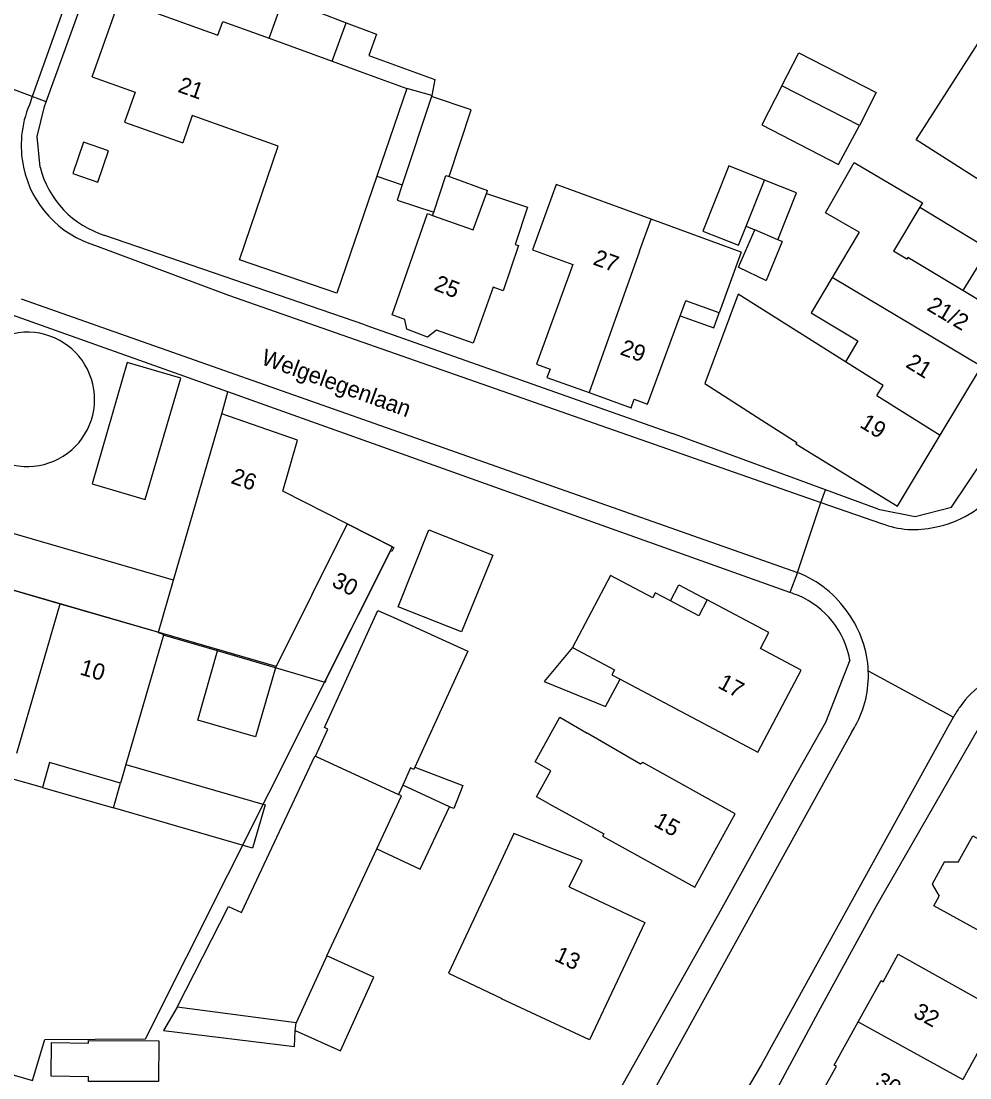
# Model space of a CAD drawing. Extents: x 194485 to 197793, y 468269 to 470822.
# Drawn here: x 195250.7 to 195320.4, y 469683 to 469760.7 of the extents above; entities that cross this region are included whole.
import ezdxf

# ---------------------------------------------------------------- set-up
doc = ezdxf.new("R2010")
doc.units = 0
for name, color, linetype in [('BGT begrenzing pand op maaiveld onder overbouw', 7, 'Continuous'), ('BGT grensvlak gebouwinstallatie plus 1', 7, 'Continuous'), ('BGT grensvlak overig bouwwerk uitbreiding populatie', 7, 'Continuous'), ('BGT grensvlak pand deel overbouw', 7, 'Continuous'), ('BGT grensvlak pand min 1', 7, 'Continuous'), ('BGT grensvlak pand op maaiveld', 7, 'Continuous'), ('BGT grensvlak pand op maaiveld LR', 7, 'Continuous'), ('BGT grensvlak wegdeel', 7, 'Continuous'), ('BGT tekst huisnummerreeks', 7, 'Continuous'), ('BGT tekst huisnummerreeks min 1', 7, 'Continuous'), ('BGT tekst openbare ruimte label weg', 7, 'Continuous')]:
    doc.layers.add(name, color=color, linetype=linetype)

msp = doc.modelspace()

# ---------------------------------------------------------------- linework, layer by layer
at = {"layer": 'BGT begrenzing pand op maaiveld onder overbouw'}
msp.add_lwpolyline([(195257.965, 469704.708), (195252.752, 469706.221), (195252.222, 469704.394)], dxfattribs=at)
at = {"layer": 'BGT grensvlak gebouwinstallatie plus 1'}
for p, q in [((195268.891, 469759.485), (195269.935, 469762.368)), ((195272.534, 469761.395), (195274.56, 469760.61)), ((195280.847, 469755.196), (195278.698, 469748.703)), ((195280.87, 469755.265), (195280.847, 469755.196)), ((195302.711, 469750.101), (195300.803, 469745.31)), ((195305.346, 469749.051), (195302.711, 469750.101)), ((195276.826, 469749.344), (195278.698, 469748.703)), ((195281.009, 469746.701), (195281.898, 469749.387)), ((195281.898, 469749.387), (195282.135, 469749.319)), ((195282.135, 469749.319), (195282.289, 469749.275)), ((195282.289, 469749.275), (195284.96, 469748.302)), ((195278.698, 469748.703), (195278.329, 469747.588)), ((195303.993, 469745.656), (195305.346, 469749.051)), ((195307.703, 469748.113), (195305.346, 469749.051)), ((195278.329, 469747.588), (195281.009, 469746.701)), ((195284.89, 469748.064), (195284.96, 469748.302)), ((195306.332, 469744.671), (195307.703, 469748.113)), ((195280.927, 469746.453), (195281.009, 469746.701)), ((195300.803, 469745.31), (195303.437, 469744.26)), ((195303.437, 469744.26), (195303.993, 469745.656)), ((195303.993, 469745.656), (195304.628, 469745.403)), ((195299.141, 469739.083), (195301.615, 469738.193)), ((195301.615, 469738.193), (195302.012, 469739.295)), ((195291.205, 469714.687), (195289.143, 469712.176)), ((195289.143, 469712.176), (195293.652, 469710.338)), ((195293.652, 469710.338), (195294.723, 469712.356)), ((195282.161, 469702.969), (195278.728, 469704.574)), ((195280.021, 469698.399), (195282.161, 469702.969)), ((195276.828, 469699.894), (195280.021, 469698.399)), ((195276.603, 469690.436), (195273.135, 469692.011)), ((195274.151, 469685.025), (195276.603, 469690.436)), ((195262.141, 469688.243), (195261.134, 469686.529)), ((195270.826, 469686.534), (195270.893, 469687.076)), ((195261.134, 469686.529), (195270.762, 469685.34)), ((195270.762, 469685.34), (195270.826, 469686.534)), ((195270.826, 469686.534), (195274.151, 469685.025))]:
    msp.add_line(p, q, dxfattribs=at)
for points in [[(195306.627, 469755.995), (195307.867, 469758.41), (195313.566, 469755.494), (195312.329, 469753.077)], [(195282.135, 469749.319), (195283.761, 469754.232), (195280.847, 469755.196)], [(195316.761, 469747.062), (195321.806, 469744.01), (195319.94, 469740.926)], [(195274.648, 469723.774), (195278.077, 469722.035), (195277.932, 469721.75), (195277.834, 469721.799), (195273.076, 469712.326), (195273.017, 469712.124), (195269.361, 469713.191)], [(195298.418, 469718.115), (195299.042, 469719.291), (195301.133, 469718.181)], [(195269.361, 469713.191), (195267.908, 469708.123), (195263.651, 469709.344), (195265.11, 469714.432)], [(195279.628, 469705.883), (195283.14, 469704.536), (195282.49, 469702.843), (195282.161, 469702.969)]]:
    msp.add_lwpolyline(points, dxfattribs=at)
at = {"layer": 'BGT grensvlak overig bouwwerk uitbreiding populatie'}
msp.add_lwpolyline([(195254.459, 469749.551), (195256.3, 469748.915), (195257.089, 469751.198), (195255.248, 469751.834), (195254.459, 469749.551)], dxfattribs=at)
at = {"layer": 'BGT grensvlak pand deel overbouw'}
msp.add_line((195252.222, 469704.394), (195257.441, 469702.902), dxfattribs=at)
at = {"layer": 'BGT grensvlak pand min 1'}
msp.add_lwpolyline([(195176.483, 469704.624), (195251.486, 469682.839), (195252.408, 469685.859), (195259.808, 469685.91), (195277.978, 469722.085), (195274.648, 469723.774), (195269.414, 469713.296), (195186.02, 469737.488), (195176.483, 469704.624)], dxfattribs=at)
at = {"layer": 'BGT grensvlak pand op maaiveld'}
for p, q in [((195273.546, 469757.811), (195274.56, 469760.61)), ((195268.891, 469759.485), (195273.546, 469757.811)), ((195279.036, 469755.802), (195276.826, 469749.344)), ((195280.87, 469755.265), (195279.036, 469755.802)), ((195312.329, 469753.077), (195306.627, 469755.995)), ((195276.826, 469749.344), (195273.883, 469740.742)), ((195316.761, 469747.062), (195314.82, 469743.824)), ((195280.549, 469746.587), (195280.927, 469746.453)), ((195303.622, 469743.766), (195297, 469746.181)), ((195303.424, 469742.651), (195304.628, 469745.403)), ((195306.332, 469744.671), (195304.628, 469745.403)), ((195312.295, 469745.217), (195310.316, 469741.892)), ((195306.64, 469744.538), (195305.455, 469741.662)), ((195306.64, 469744.538), (195306.332, 469744.671)), ((195303.622, 469743.766), (195302.012, 469739.295)), ((195303.424, 469742.651), (195305.455, 469741.662)), ((195299.141, 469739.083), (195299.547, 469740.182)), ((195302.012, 469739.295), (195299.547, 469740.182)), ((195318.262, 469730.305), (195321.293, 469735.353)), ((195261.877, 469719.647), (195265.413, 469731.88)), ((195315.123, 469725.075), (195318.262, 469730.305)), ((195274.648, 469723.774), (195269.361, 469713.191)), ((195246.427, 469719.965), (195253.517, 469717.908)), ((195260.766, 469715.805), (195261.877, 469719.647)), ((195294.017, 469719.987), (195291.205, 469714.687)), ((195297.115, 469718.343), (195294.017, 469719.987)), ((195300.509, 469717.006), (195298.418, 469718.115)), ((195301.133, 469718.181), (195300.509, 469717.006)), ((195253.517, 469717.908), (195260.766, 469715.805)), ((195283.06, 469715.837), (195278.385, 469717.674)), ((195278.074, 469716.883), (195283.511, 469714.405)), ((195261.125, 469715.596), (195258.366, 469706.09)), ((195265.11, 469714.432), (195261.125, 469715.596)), ((195269.361, 469713.191), (195265.11, 469714.432)), ((195283.511, 469714.405), (195279.628, 469705.883)), ((195291.205, 469714.687), (195294.303, 469713.043)), ((195252.222, 469704.394), (195249.798, 469705.087)), ((195257.441, 469702.902), (195257.965, 469704.708)), ((195278.728, 469704.574), (195278.415, 469703.888)), ((195273.135, 469692.011), (195276.828, 469699.894)), ((195273.135, 469692.011), (195270.893, 469687.076)), ((195270.893, 469687.076), (195262.141, 469688.243)), ((195252.865, 469683.164), (195252.901, 469685.636)), ((195252.901, 469685.636), (195255.612, 469685.597)), ((195255.604, 469683.124), (195252.865, 469683.164))]:
    msp.add_line(p, q, dxfattribs=at)
for points in [[(195255.886, 469756.645), (195257.903, 469762.331), (195265.117, 469759.7), (195265.498, 469760.706), (195268.891, 469759.485)], [(195274.56, 469760.61), (195276.809, 469759.795), (195276.24, 469758.224), (195281.099, 469756.464), (195280.87, 469755.265)], [(195316.492, 469752.024), (195321.068, 469759.133), (195330.377, 469753.347), (195329.736, 469752.333), (195332.218, 469750.755), (195328.257, 469744.508), (195316.492, 469752.024)], [(195255.886, 469756.645), (195259.048, 469755.523), (195258.265, 469753.318), (195262.542, 469751.801)], [(195306.627, 469755.995), (195305.149, 469753.116), (195310.776, 469750.211), (195312.329, 469753.077)], [(195273.883, 469740.742), (195266.731, 469743.199), (195269.554, 469751.561), (195263.249, 469753.815), (195262.542, 469751.801)], [(195312.295, 469745.217), (195309.831, 469746.653), (195311.936, 469750.348), (195316.957, 469747.389), (195316.761, 469747.062)], [(195297, 469746.181), (195290.018, 469748.727), (195288.267, 469743.926), (195291.245, 469742.84)], [(195284.89, 469748.064), (195287.897, 469747.055), (195287.005, 469744.326), (195287.239, 469744.239), (195286.122, 469740.91), (195285.387, 469741.194), (195283.903, 469737.069), (195281.214, 469738.012), (195280.538, 469737.507), (195279.041, 469738.1), (195278.893, 469738.8), (195277.941, 469739.136), (195280.549, 469746.587)], [(195280.927, 469746.453), (195283.897, 469745.399), (195284.89, 469748.064)], [(195319.94, 469740.926), (195315.881, 469743.371), (195315.799, 469743.235), (195314.82, 469743.824)], [(195291.245, 469742.84), (195288.564, 469735.516), (195289.562, 469735.159), (195289.338, 469734.538), (195292.438, 469733.429)], [(195310.316, 469741.892), (195308.763, 469739.284), (195312.209, 469737.233), (195311.287, 469735.685)], [(195311.287, 469735.685), (195303.398, 469740.669), (195300.945, 469734.087), (195305.132, 469731.414)], [(195321.293, 469735.353), (195323.391, 469738.848), (195319.94, 469740.926)], [(195292.438, 469733.429), (195295.537, 469732.32), (195295.763, 469732.94), (195296.742, 469732.588), (195299.141, 469739.083)], [(195274.648, 469723.774), (195269.909, 469726.177), (195270.976, 469729.926), (195265.413, 469731.88)], [(195305.132, 469731.414), (195307.712, 469729.766), (195307.655, 469729.674), (195315.123, 469725.075)], [(195278.385, 469717.674), (195280.639, 469723.347), (195285.345, 469721.481), (195283.06, 469715.837)], [(195298.418, 469718.115), (195297.307, 469718.705), (195297.115, 469718.343)], [(195305.037, 469714.604), (195305.66, 469715.778), (195301.133, 469718.181)], [(195272.32, 469706.685), (195273.23, 469708.682), (195272.981, 469708.798), (195276.908, 469717.415), (195278.074, 469716.883)], [(195294.723, 469712.356), (195304.843, 469706.986), (195308.04, 469713.01), (195305.037, 469714.604)], [(195294.303, 469713.043), (195294.111, 469712.681), (195294.723, 469712.356)], [(195289.451, 469703.224), (195288.572, 469703.707), (195289.622, 469705.609), (195288.472, 469706.278), (195290.283, 469709.558), (195292.3, 469708.384)], [(195289.451, 469703.224), (195293.518, 469700.989), (195293.428, 469700.824), (195300.206, 469697.061), (195303.184, 469702.45), (195296.393, 469706.238), (195296.227, 469706.099), (195292.3, 469708.384)], [(195266.875, 469695.204), (195272.273, 469706.707), (195272.32, 469706.685)], [(195258.366, 469706.09), (195268.6, 469703.121), (195267.675, 469699.933), (195257.441, 469702.902)], [(195279.628, 469705.883), (195279.553, 469705.719), (195279.302, 469705.833), (195278.728, 469704.574)], [(195276.828, 469699.894), (195278.648, 469703.781), (195278.415, 469703.888)], [(195290.959, 469697.087), (195291.925, 469699.019), (195286.901, 469701.013), (195286.115, 469699.327), (195282.1, 469690.728), (195286.015, 469688.887), (195286.002, 469688.86)], [(195319.594, 469698.913), (195320.663, 469700.84), (195324.423, 469698.753), (195324.859, 469699.54), (195332.248, 469695.44)], [(195319.594, 469698.913), (195318.565, 469698.896), (195317.67, 469697.283), (195318.2, 469696.401)], [(195290.959, 469697.087), (195296.529, 469694.473), (195292.455, 469685.826), (195286.002, 469688.86)], [(195324.827, 469691.81), (195317.8, 469695.681), (195318.2, 469696.401)], [(195262.141, 469688.243), (195265.907, 469695.632), (195266.875, 469695.204)], [(195312.221, 469687.15), (195313.92, 469690.208), (195314.071, 469690.093), (195315.163, 469692.134), (195322.625, 469687.973), (195322.612, 469687.884), (195324.487, 469686.831), (195323.294, 469684.765), (195321.495, 469685.754), (195319.934, 469682.912)], [(195316.978, 469677.767), (195309.554, 469681.953), (195310.645, 469683.893), (195310.454, 469683.97), (195312.221, 469687.15)], [(195255.612, 469685.597), (195255.613, 469685.787), (195260.781, 469685.77), (195260.771, 469682.762), (195255.603, 469682.779), (195255.604, 469683.124)]]:
    msp.add_lwpolyline(points, dxfattribs=at)
at = {"layer": 'BGT grensvlak pand op maaiveld LR'}
for p, q in [((195273.546, 469757.811), (195275.789, 469756.978)), ((195275.789, 469756.978), (195279.036, 469755.802)), ((195296.157, 469743.824), (195297, 469746.181)), ((195296.157, 469743.824), (195292.438, 469733.429)), ((195321.293, 469735.353), (195310.316, 469741.892)), ((195314.072, 469733.951), (195311.287, 469735.685)), ((195313.606, 469733.204), (195314.072, 469733.951)), ((195313.606, 469733.204), (195318.262, 469730.305)), ((195250.331, 469706.923), (195253.517, 469717.908)), ((195272.32, 469706.685), (195278.415, 469703.888)), ((195258.366, 469706.09), (195257.965, 469704.708)), ((195312.221, 469687.15), (195319.934, 469682.912))]:
    msp.add_line(p, q, dxfattribs=at)
msp.add_lwpolyline([(195261.125, 469715.596), (195261.139, 469715.644), (195260.752, 469715.757), (195260.766, 469715.805)], dxfattribs=at)
at = {"layer": 'BGT grensvlak wegdeel'}
for p, q in [((195251.48, 469755.203), (195246.334, 469757.134)), ((195251.48, 469755.203), (195251.262, 469754.593)), ((195252.498, 469754.821), (195251.48, 469755.203)), ((195275.93, 469738.417), (195256.826, 469744.987)), ((195265.865, 469733.476), (195247.548, 469740.011)), ((195250.652, 469740.322), (195307.776, 469720.199)), ((195275.93, 469738.417), (195298.58, 469730.417)), ((195265.413, 469731.88), (195265.865, 469733.476)), ((195307.204, 469718.728), (195265.865, 469733.476)), ((195309.825, 469726.28), (195298.58, 469730.417)), ((195309.488, 469725.35), (195309.825, 469726.28)), ((195313.714, 469724.849), (195309.825, 469726.28)), ((195307.776, 469720.199), (195309.488, 469725.35)), ((195309.488, 469725.35), (195313.954, 469723.809)), ((195307.776, 469720.199), (195307.204, 469718.728)), ((195312.977, 469712.978), (195319.248, 469709.572)), ((195311.731, 469708.431), (195292.273, 469673.208))]:
    msp.add_line(p, q, dxfattribs=at)
for points in [[(195252.498, 469754.821), (195258.312, 469770.863), (195261.001, 469778.353), (195270.913, 469806.061), (195275.543, 469819.091), (195281.557, 469836.053), (195289.024, 469857.269), (195291.356, 469864)], [(195289.903, 469863.148), (195268.205, 469801.986), (195251.48, 469755.203)], [(195313.714, 469724.849), (195316.424, 469724.328), (195319.102, 469724.998), (195358.62, 469783.892), (195364.984, 469793.509)], [(195252.05, 469750), (195251.847, 469752.256), (195252.367, 469754.46), (195252.498, 469754.821)], [(195256.135, 469744.241), (195265.915, 469740.601), (195309.488, 469725.35)], [(195261.877, 469719.647), (195204.829, 469736.196), (195204.591, 469735.376)], [(195262.393, 469734.49), (195258.461, 469735.638), (195255.879, 469726.732), (195259.791, 469725.572), (195262.393, 469734.49)], [(195311.62, 469713.76), (195309.829, 469709.179), (195307.332, 469704.761), (195301.95, 469695.083), (195292.415, 469678.13), (195283.951, 469661.746), (195284.306, 469661.553), (195279.655, 469650.444), (195276.469, 469641.373), (195274.781, 469635.928)], [(195305.591, 469684.848), (195318.96, 469709.05), (195319.248, 469709.572)], [(195321.061, 469708.717), (195313.545, 469695.672), (195309.431, 469688.142), (195302.129, 469674.56), (195296.724, 469664.409), (195294.222, 469658.873)]]:
    msp.add_lwpolyline(points, dxfattribs=at)
for centre, radius, start, end in [((195258.35, 469751.611), 7.69, 157.18429, 192.09402), ((195258.355, 469751.607), 7.694, 192.05982, 253.2299), ((195258.908, 469751.753), 7.079, 194.33436, 252.89182), ((195251.124, 469732.934), 4.937, 235.66644, 159.47817), ((195316.565, 469730.847), 7.424, 280.09748, 322.14364), ((195316.341, 469729.888), 6.531, 248.56388, 283.51258), ((195304.893, 469712.8), 7.941, 33.46507, 68.70908), ((195304.56, 469710.387), 8.75, 67.98424, 72.41163), ((195305.378, 469712.658), 6.338, 10.00993, 67.14436), ((195305.263, 469712.651), 7.721, 2.42508, 35.90331), ((195305.267, 469712.646), 7.717, 331.33009, 2.46293), ((195325.771, 469706.039), 7.418, 104.5011, 144.87789), ((195325.692, 469706.083), 7.328, 144.80056, 151.56784), ((195304.436, 469713.145), 8.686, 327.12979, 331.07418), ((195560.348, 469535.275), 295.42, 149.58197, 155.11234)]:
    msp.add_arc(centre, radius, start, end, dxfattribs=at)

# ---------------------------------------------------------------- texts
at = {"layer": 'BGT tekst huisnummerreeks'}
for s, rotation, p in [('21', 340.5, (195262.117, 469755.559)), ('27', 340, (195292.656, 469742.868)), ('25', 338.4, (195280.95, 469741.001)), ('21/2', 329.3, (195317.209, 469739.535)), ('29', 340.3, (195294.646, 469736.25)), ('21', 328.4, (195315.656, 469735.354)), ('19', 328.4, (195312.275, 469730.933)), ('26', 340.6, (195266.02, 469726.792)), ('10', 343.8, (195254.908, 469712.716)), ('17', 332, (195301.837, 469711.763)), ('15', 331.1, (195297.117, 469701.599)), ('13', 334.8, (195289.81, 469691.692)), ('32', 331.1, (195316.204, 469687.574)), ('30', 331.1, (195313.395, 469682.486))]:
    msp.add_text(s, height=1.2, rotation=rotation, dxfattribs=at).set_placement(p)
at = {"layer": 'BGT tekst huisnummerreeks min 1'}
msp.add_text('30', height=1.2, rotation=333.1, dxfattribs=at).set_placement((195273.437, 469719.23))
at = {"layer": 'BGT tekst openbare ruimte label weg'}
msp.add_text('Welgelegenlaan', height=1.2, rotation=340, dxfattribs=at).set_placement((195268.239, 469735.545))

doc.saveas('drawing.dxf')
